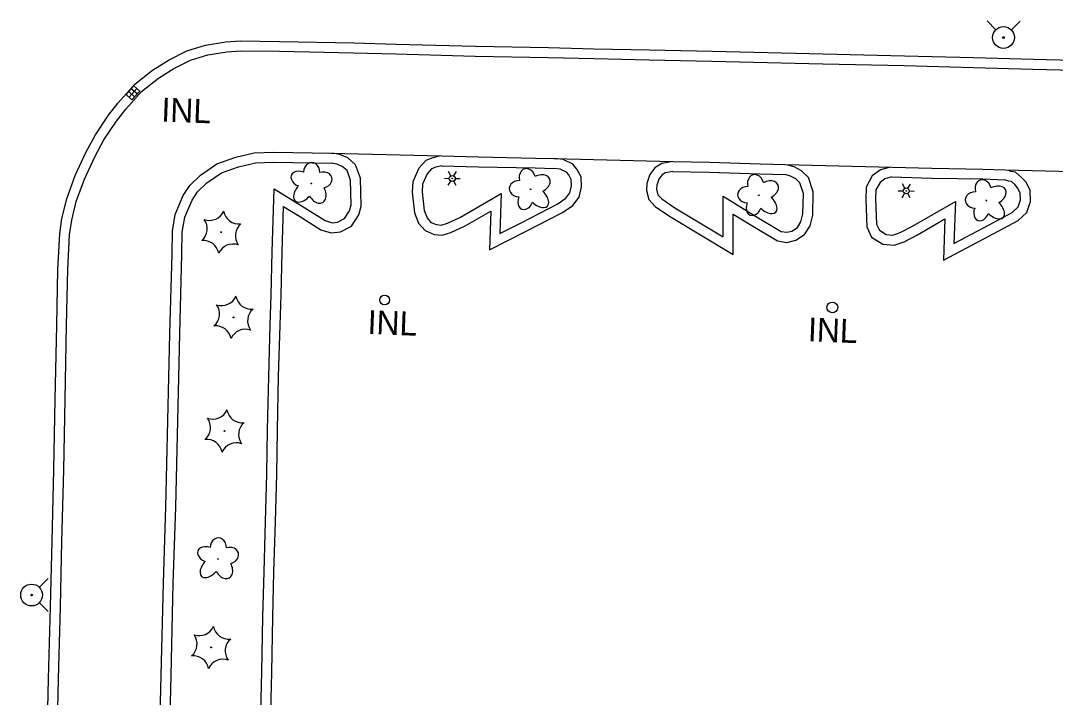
# Model space of a CAD drawing. Extents: x 588843 to 2552415, y 180129 to 269402.
# Drawn here: x 604812.4 to 605073.1, y 182954.8 to 183125.3 of the extents above; entities that cross this region are included whole.
import ezdxf

# ---------------------------------------------------------------- set-up
doc = ezdxf.new("R2010")
doc.units = 0
for name, color, linetype in [('E_DRN', 7, 'Continuous'), ('E_DRN_Text', 7, 'Continuous'), ('E_DWY', 7, 'Continuous'), ('E_LAND_Vegetation', 7, 'Continuous'), ('E_LTG', 7, 'Continuous'), ('E_RDWY_C_and_G', 7, 'Continuous'), ('E_UTL_WHydrant', 7, 'Continuous')]:
    doc.layers.add(name, color=color, linetype=linetype)

# ---------------------------------------------------------------- blocks, each defined once
blk = doc.blocks.new('INLT_56_1')
at = {"layer": 'E_DRN_Text'}
blk.add_text('INL', height=39.37, dxfattribs=at).set_placement((-36.2, -19.7))
blk = doc.blocks.new('INLO_2')
at = {"layer": 'E_DRN'}
for p, q in [((6.6, -13.1), (6.6, 0)), ((13.1, -13.1), (13.1, 0)), ((19.7, -6.6), (0, -6.6))]:
    blk.add_line(p, q, dxfattribs=at)
blk.add_lwpolyline([(0, -13.1), (19.7, -13.1), (19.7, 0), (0, 0)], close=True, dxfattribs=at)
blk = doc.blocks.new('DTRE_3')
at = {"layer": 'E_LAND_Vegetation'}
blk.add_circle((-0.6, 0), 0.601, dxfattribs=at)
for centre, major_axis, ratio in [((-6.1, 17.5), (4.5, -16.3), 0.782863), ((13.3, 9), (-17.3, -9.6), 0.691916), ((-19.3, 0.5), (16.2, -0.4), 0.832022), ((-8.2, -17.2), (5.9, 15.9), 0.716896), ((11.6, -12.2), (-16.4, 15), 0.560249)]:
    blk.add_ellipse(centre, major_axis=major_axis, ratio=ratio, start_param=1.570796, end_param=4.712389, dxfattribs=at)
blk = doc.blocks.new('CTRE_3')
at = {"layer": 'E_LAND_Vegetation'}
blk.add_circle((0, 0), 0.733, dxfattribs=at)
for centre, start, end in [((-39.3, 29.4), 280.2067, 5.9716), ((5.9, 49), 220.2113, 305.9762), ((45.4, 19.3), 160.2113, 245.9762), ((-45.4, -19.3), 340.2113, 65.9762), ((39.5, -29.6), 100.2511, 185.9272), ((-5.9, -49), 40.2113, 125.9762)]:
    blk.add_arc(centre, 25.8, start, end, dxfattribs=at)
blk = doc.blocks.new('HYD_2')
at = {"layer": 'E_UTL_WHydrant'}
for p, q in [((-12.6, 12.6), (-27.3, 27.3)), ((12.6, 12.6), (27.3, 27.3))]:
    blk.add_line(p, q, dxfattribs=at)
for radius in [18, 1.38]:
    blk.add_circle((0, 0), radius, dxfattribs=at)
blk = doc.blocks.new('LPOL_3')
at = {"layer": 'E_LTG'}
for p, q in [((-13.1, 0), (-4.9, 0)), ((-2.5, 4.3), (-6.6, 11.4)), ((2.5, 4.3), (6.6, 11.4)), ((4.9, 0), (13.1, 0)), ((-6.6, -11.4), (-2.5, -4.3)), ((6.6, -11.4), (2.5, -4.3))]:
    blk.add_line(p, q, dxfattribs=at)
for radius in [4.92, 4.92, 4.92, 0.41]:
    blk.add_circle((0, 0), radius, dxfattribs=at)

msp = doc.modelspace()

# ---------------------------------------------------------------- linework, layer by layer
at = {"layer": 'E_DRN'}
msp.add_circle((604904.07, 183054.93), 1.23, dxfattribs=at)
msp.add_ellipse((605016.88, 183053.06), major_axis=(-0.05, -1.36), ratio=0.999981, dxfattribs=at)
at = {"layer": 'E_DWY'}
for points in [[(604882.01, 183076.45), (604888.04, 183072.63), (604890.63, 183071.86), (604892.98, 183072.07), (604895.74, 183073.55), (604897.55, 183076.37), (604898.15, 183078.6), (604898.02, 183085.62), (604896.74, 183089), (604894.78, 183090.71), (604892.82, 183091.57), (604890.99, 183091.88)], [(604883.35, 183078.56), (604889.09, 183074.93), (604890.89, 183074.39), (604892.24, 183074.52), (604893.98, 183075.45), (604895.23, 183077.4), (604895.64, 183078.91), (604895.53, 183085.14), (604894.62, 183087.53), (604893.43, 183088.57), (604892.1, 183089.15), (604890.58, 183089.41)], [(604917.87, 183091.15), (604916.23, 183090.76), (604914.46, 183090.06), (604912.69, 183088.14), (604911.18, 183084.7), (604911.01, 183082.11), (604911.59, 183076.89), (604912.62, 183074.27), (604914.26, 183072.4), (604916.6, 183071.45), (604918.55, 183071.28), (604920.79, 183071.93), (604924.35, 183073.57), (604930.83, 183077.33), (604930.52, 183067.59), (604939.62, 183072.16), (604948.89, 183076.94), (604951.52, 183078.77), (604953.07, 183080.82), (604953.69, 183083.47), (604953.6, 183085.93), (604952.54, 183087.86), (604951.48, 183089.12), (604949.06, 183090.31), (604946.98, 183090.55)], [(604918.44, 183088.72), (604916.99, 183088.37), (604915.91, 183087.94), (604914.81, 183086.75), (604913.65, 183084.09), (604913.52, 183082.16), (604914.04, 183077.5), (604914.79, 183075.59), (604915.75, 183074.49), (604917.19, 183073.91), (604918.31, 183073.81), (604919.91, 183074.28), (604923.2, 183075.79), (604933.48, 183081.75), (604933.15, 183071.71), (604938.48, 183074.39), (604947.6, 183079.09), (604949.77, 183080.59), (604950.76, 183081.91), (604951.18, 183083.71), (604951.12, 183085.24), (604950.46, 183086.44), (604949.9, 183087.11), (604948.35, 183087.87), (604946.69, 183088.07)], [(604976.26, 183089.75), (604973.89, 183089.28), (604972.18, 183088.23), (604970.92, 183086.51), (604970.15, 183084.3), (604970.08, 183082.55), (604970.69, 183080.26), (604972.24, 183078.48), (604975.89, 183076.02), (604991.92, 183066.43), (604991.9, 183076.57), (604996.19, 183073.92), (605003.11, 183069.83), (605005.46, 183069.45), (605007.67, 183069.96), (605009.9, 183071.39), (605011.29, 183073.65), (605011.93, 183076.33), (605012.09, 183082.14), (605010.85, 183085.82), (605009.14, 183087.47), (605007.28, 183088.44), (605005.7, 183088.92)], [(604976.74, 183087.29), (604974.81, 183086.92), (604973.91, 183086.36), (604973.16, 183085.33), (604972.63, 183083.83), (604972.6, 183082.83), (604972.96, 183081.46), (604973.91, 183080.37), (604977.23, 183078.13), (604989.41, 183070.84), (604989.39, 183081.07), (604997.49, 183076.06), (605003.98, 183072.22), (605005.38, 183071.99), (605006.68, 183072.3), (605008.07, 183073.18), (605008.95, 183074.62), (605009.44, 183076.66), (605009.58, 183081.76), (605008.68, 183084.44), (605007.66, 183085.42), (605006.33, 183086.12), (605004.98, 183086.52)], [(605031.17, 183088.34), (605028.99, 183087.72), (605026.96, 183086.22), (605025.41, 183083.32), (605025.29, 183080.36), (605025.54, 183073.4), (605026.78, 183070.77), (605029.62, 183069.02), (605032.43, 183068.71), (605034.99, 183069.59), (605038.32, 183071.35), (605045.26, 183075.34), (605044.86, 183064.98), (605056.3, 183070.98)], [(605056.32, 183070.99), (605063.7, 183074.94), (605065.85, 183077.01), (605066.79, 183079.75), (605066.72, 183082.6), (605065.64, 183084.67), (605064.58, 183085.81), (605063.04, 183087.14), (605061.87, 183087.27), (605061.32, 183087.51)], [(605031.85, 183085.93), (605030.11, 183085.44), (605028.9, 183084.55), (605027.88, 183082.65), (605027.8, 183080.36), (605028.02, 183074), (605028.73, 183072.51), (605030.45, 183071.44), (605032.15, 183071.26), (605033.99, 183071.89), (605037.11, 183073.54), (605047.93, 183079.76), (605047.52, 183069.2), (605055.14, 183073.2)], [(605055.14, 183073.2), (605062.22, 183076.98), (605063.68, 183078.39), (605064.28, 183080.13), (605064.23, 183081.96), (605063.57, 183083.21), (605062.84, 183084.01), (605061.99, 183084.74), (605061.23, 183084.83), (605060.34, 183085.21)], [(604872.9, 182944.04), (604872.93, 182951.09), (604873.15, 182961.25), (604873.44, 182975.11), (604873.7, 182986.44), (604874.07, 182999.12), (604874.41, 183011.03), (604874.61, 183022.25), (604874.89, 183035.69), (604875.27, 183048.67), (604875.5, 183056.18), (604875.74, 183067.04), (604876.23, 183082.89), (604883.35, 183078.56)], [(604875.4, 182944.03), (604875.43, 182951.06), (604875.64, 182961.2), (604875.94, 182975.05), (604876.2, 182986.37), (604876.57, 182999.05), (604876.91, 183010.98), (604877.11, 183022.2), (604877.39, 183035.63), (604877.77, 183048.59), (604878, 183056.11), (604878.24, 183066.97), (604878.6, 183078.52), (604882.05, 183076.42)]]:
    msp.add_lwpolyline(points, dxfattribs=at)
at = {"layer": 'E_RDWY_C_and_G'}
for points in [[(604821.78, 183062.63), (604822.24, 183071.58), (604822.79, 183075.48), (604824, 183080.43), (604826.16, 183086.32), (604828.82, 183092.06), (604831.21, 183096.57), (604834.52, 183101.45), (604836.92, 183104.59), (604841.13, 183109.31), (604845.64, 183112.83), (604849.77, 183115.46), (604854.29, 183117.67), (604858.95, 183119.14), (604864.09, 183119.96), (604867.79, 183120.22), (604877.61, 183120.07)], [(604877.61, 183120.07), (604896.34, 183119.69), (604907.01, 183119.39), (604926.98, 183118.86), (604945.38, 183118.55), (604956.84, 183118.22), (604970.8, 183117.91), (604986.58, 183117.59), (605014.56, 183116.91), (605035.05, 183116.47)], [(604824.28, 183062.5), (604824.73, 183071.35), (604825.25, 183075.01), (604826.4, 183079.7), (604828.47, 183085.36), (604831.06, 183090.95), (604833.36, 183095.28), (604836.55, 183099.99), (604838.85, 183103), (604842.85, 183107.48), (604847.08, 183110.79), (604851, 183113.27), (604855.22, 183115.34), (604859.52, 183116.7), (604864.37, 183117.48), (604867.86, 183117.72), (604877.57, 183117.57)], [(604877.56, 183117.57), (604896.28, 183117.19), (604906.94, 183116.9), (604926.93, 183116.36), (604945.32, 183116.05), (604956.78, 183115.72), (604970.75, 183115.41), (604986.52, 183115.09), (605014.5, 183114.41), (605034.99, 183113.97)], [(605035.05, 183116.47), (605052.41, 183116.03), (605067.45, 183115.56), (605087.82, 183115.06)], [(605034.98, 183113.97), (605052.34, 183113.53), (605067.38, 183113.06), (605087.95, 183112.56)], [(604848.96, 183002.78), (604849.48, 183024.58), (604850.01, 183046.43), (604850.53, 183066.52), (604850.62, 183072.28), (604851.35, 183076.48), (604853.34, 183081.29), (604855.02, 183083.79), (604857.71, 183086.41), (604861.83, 183089.21), (604866.57, 183090.89), (604871.19, 183092.01), (604876.15, 183092.15), (604890.62, 183091.91)], [(604890.51, 183091.91), (604918.5, 183091.22), (604927.77, 183090.99), (604942.11, 183090.69), (604946.75, 183090.57)], [(604851.46, 183002.72), (604851.98, 183024.52), (604852.51, 183046.37), (604853.03, 183066.47), (604853.12, 183072.05), (604853.76, 183075.78), (604855.56, 183080.1), (604856.95, 183082.18), (604859.3, 183084.47), (604862.97, 183086.96), (604867.29, 183088.49), (604871.53, 183089.52), (604876.17, 183089.65), (604890.58, 183089.41)], [(604918.44, 183088.72), (604927.71, 183088.49), (604942.05, 183088.19), (604946.69, 183088.07)], [(604946.75, 183090.57), (604976.79, 183089.79), (604985.95, 183089.63), (604998.67, 183089.2), (605005.05, 183089.02)], [(605005.05, 183089.02), (605031.93, 183088.43), (605041.92, 183088.11), (605054.83, 183087.92), (605060.43, 183087.71)], [(604976.74, 183087.29), (604985.89, 183087.13), (604998.59, 183086.7), (605004.98, 183086.52)], [(605060.43, 183087.71), (605090.92, 183086.98), (605102.68, 183086.59), (605119.89, 183086.12)], [(605031.85, 183085.93), (605041.86, 183085.61), (605054.77, 183085.43), (605060.34, 183085.21)], [(604819.42, 182959.51), (604819.94, 182977.66), (604820.29, 182994.18), (604820.76, 183012.23), (604821.1, 183029.88), (604821.47, 183048.61), (604821.78, 183062.63)], [(604821.91, 182959.43), (604822.44, 182977.6), (604822.79, 182994.12), (604823.26, 183012.17), (604823.59, 183029.83), (604823.97, 183048.56), (604824.28, 183062.57)], [(604847.29, 182939.79), (604847.77, 182960.46), (604848.35, 182983.58), (604848.96, 183002.8)], [(604849.79, 182939.73), (604850.27, 182960.4), (604850.85, 182983.51), (604851.46, 183002.72)], [(604815.99, 182809.79), (604816.34, 182823.18), (604816.72, 182838.96), (604817.12, 182852.29), (604817.28, 182867), (604817.72, 182882.72), (604818.14, 182902.53), (604818.57, 182918.3), (604818.9, 182937.2), (604819.42, 182959.51)], [(604818.49, 182809.73), (604818.84, 182823.12), (604819.22, 182838.89), (604819.62, 182852.24), (604819.78, 182866.95), (604820.22, 182882.66), (604820.64, 182902.47), (604821.07, 182918.24), (604821.4, 182937.15), (604821.91, 182959.45)]]:
    msp.add_lwpolyline(points, dxfattribs=at)

# ---------------------------------------------------------------- block references
at = {"layer": 'E_DRN', "xscale": 0.1524003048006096, "yscale": 0.15240030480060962, "rotation": 48.26796987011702}
msp.add_blockref('INLO_2', (604838.94, 183106.66), dxfattribs=at)
at = {"layer": 'E_DRN_Text', "xscale": 0.1524003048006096, "yscale": 0.1524003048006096, "rotation": -2.1991875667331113}
for p in [(604853.39, 183102.69), (604905.35, 183049.18), (605016.29, 183047.32)]:
    msp.add_blockref('INLT_56_1', p, dxfattribs=at)
at = {"layer": 'E_LAND_Vegetation', "xscale": 0.1524003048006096}
for name, p, yscale, rotation in [('DTRE_3', (604885.63, 183084.16), 0.15240030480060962, -89.8412815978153), ('DTRE_3', (604940.91, 183082.82), 0.15240030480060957, -1.075884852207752), ('DTRE_3', (604998.44, 183081.3), 0.15240030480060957, -1.075884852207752), ('DTRE_3', (605055.78, 183079.98), 0.15240030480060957, -1.075884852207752), ('CTRE_3', (604862.93, 183072.01), 0.15240030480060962, -89.8412815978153), ('CTRE_3', (604866.02, 183050.54), 0.15240030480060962, -89.8412815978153), ('CTRE_3', (604863.75, 183021.93), 0.15240030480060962, -89.8412815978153), ('DTRE_3', (604862.11, 182989.58), 0.15240030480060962, -89.8412815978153), ('CTRE_3', (604860.38, 182967.41), 0.15240030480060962, -89.8412815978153)]:
    msp.add_blockref(name, p, dxfattribs=dict(at, yscale=yscale, rotation=rotation))
at = {"layer": 'E_LTG', "xscale": 0.1524003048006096, "yscale": 0.15240030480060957, "rotation": -1.075884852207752}
for p in [(604921.13, 183085.54), (605035.5, 183082.42)]:
    msp.add_blockref('LPOL_3', p, dxfattribs=at)
at = {"layer": 'E_UTL_WHydrant', "xscale": 0.1524003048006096}
for p, yscale, rotation in [((605060, 183121.05), 0.15240030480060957, -1.075884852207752), ((604815.15, 182980.61), 0.15240030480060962, -89.8412815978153)]:
    msp.add_blockref('HYD_2', p, dxfattribs=dict(at, yscale=yscale, rotation=rotation))

doc.saveas('drawing.dxf')
